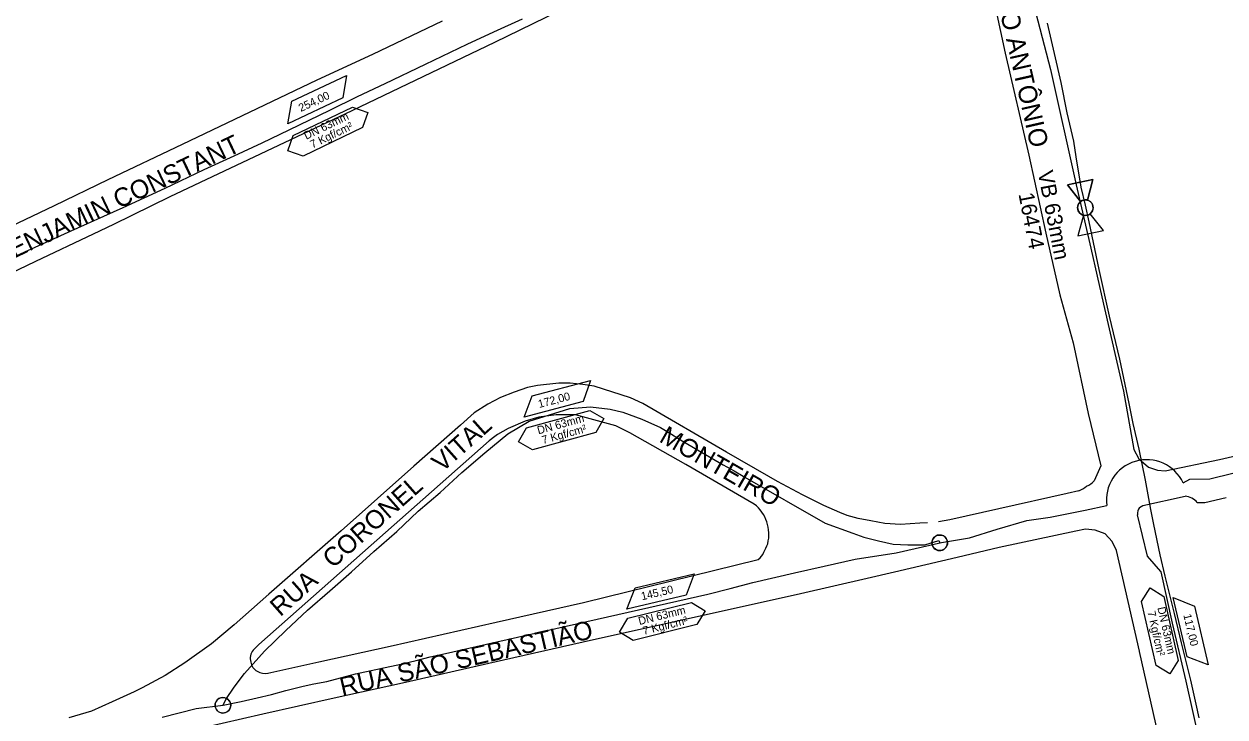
# Model space of a CAD drawing. Extents: x 656692 to 673945, y 7585994 to 7599066.
# Drawn here: x 669264.5 to 669731.5, y 7594792.1 to 7595061.7 of the extents above; entities that cross this region are included whole.
import ezdxf

# ---------------------------------------------------------------- set-up
doc = ezdxf.new("R2010")
doc.units = 0
for name, color, linetype in [('LOGRADOURO', 7, 'Continuous'), ('LOGRADOURO_TEXTO', 7, 'Continuous'), ('MEIO FIO', 7, 'Continuous'), ('SIMBOLO', 7, 'Continuous'), ('TEXTO', 7, 'Continuous'), ('TUBO_PEAD_GN_63', 7, 'Continuous'), ('VALVULA_PEAD_63', 7, 'Continuous')]:
    doc.layers.add(name, color=color, linetype=linetype)

# ---------------------------------------------------------------- blocks, each defined once
blk = doc.blocks.new('VALVULA_PEAD_DN_16')
at = {"layer": 'VALVULA_PEAD_63'}
for points in [[(-0.0374, 0.0187), (-0.1395, 0.0698), (-0.1395, -0.0698), (-0.0374, -0.0187)], [(-0.0374, -0.0187), (-0.1395, -0.0698), (-0.1395, 0.0698), (-0.0374, 0.0187)], [(0.0374, -0.0187), (0.1395, -0.0698), (0.1395, 0.0698), (0.0374, 0.0187)], [(0.0374, -0.0187), (0.1395, -0.0698), (0.1395, 0.0698), (0.0374, 0.0187)]]:
    blk.add_lwpolyline(points, dxfattribs=at)
blk.add_circle((0, 0), 0.0419, dxfattribs=at)
for start, end in [(90, 270), (153.43495, 206.56505), (270, 90), (333.43495, 26.56505)]:
    blk.add_arc((0, 0), 0.0419, start, end, dxfattribs=at)
blk = doc.blocks.new('INTERLIGACAO_9')
at = {"layer": 'SIMBOLO'}
blk.add_circle((0, 0), 4.19, dxfattribs=at)
for start, end in [(0, 180), (180, 0)]:
    blk.add_arc((0, 0), 4.19, start, end, dxfattribs=at)

msp = doc.modelspace()

# ---------------------------------------------------------------- linework, layer by layer
at = {"layer": 'LOGRADOURO'}
for points in [[(669640.93, 7595073.88), (669646.03, 7595050.36), (669655.15, 7595010.63), (669661.84, 7594980.32), (669667.19, 7594956.36), (669672.42, 7594937.7), (669678.3, 7594910.16), (669683.21, 7594889.86), (669682.72, 7594888.69), (669680.61, 7594884.04)], [(669656.29, 7595072.57), (669663.57, 7595043.93), (669673.62, 7594999.14), (669679.32, 7594974.48), (669684.28, 7594952.64), (669691.97, 7594918.87), (669696.07, 7594896.22), (669697.97, 7594892.59), (669701.74, 7594889.32), (669705.16, 7594888.08), (669708.21, 7594887.85), (669729.3, 7594892.29), (669751.27, 7594897.29)], [(669248.94, 7594959.78), (669269.02, 7594969.38), (669291.5, 7594980.11), (669299.37, 7594983.82), (669321.33, 7594994.56), (669368.21, 7595016.79), (669392.12, 7595028.1), (669447.53, 7595054.67), (669472.33, 7595066.7)], [(669427.03, 7595062.73), (669400.04, 7595049.85), (669378.39, 7595039.79), (669326.02, 7595014.86), (669297.06, 7595001.01), (669276.15, 7594990.99), (669264.78, 7594985.51), (669237.61, 7594972.69)], [(669615.82, 7594867.6), (669612.8, 7594867.48), (669605.3, 7594867.02), (669599.23, 7594867.38), (669593.78, 7594868.46), (669588.8, 7594869.39), (669584.6, 7594870.55), (669581.73, 7594871.6), (669575.47, 7594874.33), (669567.17, 7594878.51), (669557.44, 7594883.77), (669554.14, 7594885.64), (669537.62, 7594895.19), (669505.16, 7594914), (669500.28, 7594916.3), (669486.19, 7594920.76), (669481.8, 7594921.45), (669476.8, 7594921.95), (669472.42, 7594921.94), (669464.11, 7594921.01), (669460.26, 7594920.23), (669455.12, 7594918.48), (669449.75, 7594916.39), (669444.8, 7594913.75), (669439.55, 7594910.4), (669434.18, 7594905.59), (669416.1, 7594889.65), (669387.81, 7594864.55), (669359.66, 7594839.87), (669346.16, 7594828.01), (669337.43, 7594820.63), (669327.02, 7594813.22), (669319.35, 7594808.22), (669310.48, 7594803.43), (669307.3, 7594801.9), (669298.73, 7594797.99), (669290.79, 7594794.37), (669281.93, 7594791.77)], [(669674.58, 7594880.11), (669670.16, 7594878.99), (669643.56, 7594873.13), (669624.48, 7594868.83), (669620.03, 7594868.06)], [(669698.21, 7594817.66), (669693.85, 7594837.1), (669689.33, 7594856.84), (669687.6, 7594860.34), (669684.88, 7594863.31), (669681.01, 7594864.8), (669677.19, 7594865.24), (669673.45, 7594864.43), (669643.64, 7594858.01), (669627.31, 7594854.16), (669602.9, 7594848.43), (669592.29, 7594845.96), (669566.44, 7594840.05), (669507.54, 7594826.92), (669485.89, 7594822.11), (669450.98, 7594814.28), (669411.67, 7594805.33), (669385.13, 7594799.42), (669357.4, 7594793.19), (669325.77, 7594785.92)], [(669708.04, 7594766.52), (669709.08, 7594769.39), (669698.21, 7594817.63)]]:
    msp.add_lwpolyline(points, dxfattribs=at)
for centre, radius, start, end in [((669673.94, 7594889.94), 8.9, 294.5894, 318.4908), ((669668.63, 7594894.19), 15.28, 292.9029, 306.1388)]:
    msp.add_arc(centre, radius, start, end, dxfattribs=at)
at = {"layer": 'MEIO FIO'}
for p, q in [((669459.32, 7594907.16), (669452.8, 7594904.39)), ((669464.63, 7594908.73), (669459.32, 7594907.16)), ((669459.32, 7594907.16), (669459.32, 7594907.16)), ((669471.38, 7594909.71), (669464.63, 7594908.73)), ((669464.63, 7594908.73), (669464.63, 7594908.73)), ((669478.86, 7594909.59), (669471.38, 7594909.71)), ((669471.38, 7594909.71), (669471.38, 7594909.71)), ((669494.6, 7594905.43), (669478.86, 7594909.59)), ((669478.86, 7594909.59), (669478.86, 7594909.59)), ((669448.64, 7594902), (669447.5, 7594901.26)), ((669452.8, 7594904.39), (669448.64, 7594902)), ((669448.64, 7594902), (669448.64, 7594902)), ((669452.8, 7594904.39), (669452.8, 7594904.39)), ((669500.08, 7594902.62), (669494.6, 7594905.43)), ((669494.6, 7594905.43), (669494.6, 7594905.43)), ((669521.84, 7594890.3), (669500.08, 7594902.62)), ((669500.08, 7594902.62), (669500.08, 7594902.62)), ((669445.34, 7594899.5), (669422.93, 7594879.75)), ((669447.5, 7594901.26), (669445.34, 7594899.5)), ((669445.34, 7594899.5), (669445.34, 7594899.5)), ((669447.5, 7594901.26), (669447.5, 7594901.26)), ((669548.44, 7594874.96), (669521.84, 7594890.3)), ((669521.84, 7594890.3), (669521.84, 7594890.3)), ((669422.93, 7594879.75), (669396.15, 7594856.01)), ((669422.93, 7594879.75), (669422.93, 7594879.75)), ((669548.44, 7594874.96), (669548.44, 7594874.96)), ((669698.27, 7594873.59), (669699.48, 7594874.36)), ((669698.27, 7594873.59), (669698.27, 7594873.59)), ((669699.48, 7594874.36), (669715.97, 7594877.96)), ((669699.48, 7594874.36), (669699.48, 7594874.36)), ((669715.97, 7594877.96), (669715.97, 7594877.96)), ((669720.63, 7594875.49), (669723.65, 7594875.61)), ((669720.63, 7594875.49), (669720.63, 7594875.49)), ((669723.65, 7594875.61), (669731.96, 7594877.52)), ((669723.65, 7594875.61), (669723.65, 7594875.61)), ((669701.33, 7594854.74), (669697.5, 7594870.74)), ((669697.5, 7594870.74), (669697.5, 7594870.74)), ((669553.67, 7594859.51), (669553.67, 7594859.51)), ((669396.15, 7594856.01), (669355.77, 7594820.33)), ((669396.15, 7594856.01), (669396.15, 7594856.01)), ((669552.17, 7594856.21), (669552.17, 7594856.21)), ((669706.57, 7594848.67), (669701.33, 7594854.74)), ((669701.33, 7594854.74), (669701.33, 7594854.74)), ((669481.98, 7594836.64), (669549.96, 7594853.42)), ((669549.96, 7594853.42), (669549.96, 7594853.42)), ((669706.59, 7594848.58), (669706.57, 7594848.67)), ((669706.57, 7594848.67), (669706.57, 7594848.67)), ((669711.11, 7594828.66), (669706.59, 7594848.58)), ((669706.59, 7594848.58), (669706.59, 7594848.58)), ((669448.08, 7594829.05), (669481.98, 7594836.64)), ((669481.98, 7594836.64), (669481.98, 7594836.64)), ((669406.91, 7594819.73), (669448.08, 7594829.05)), ((669448.08, 7594829.05), (669448.08, 7594829.05)), ((669716.35, 7594806.03), (669711.11, 7594828.66)), ((669711.11, 7594828.66), (669711.11, 7594828.66)), ((669355.77, 7594820.33), (669353.54, 7594818.15)), ((669353.54, 7594818.15), (669353.54, 7594818.15)), ((669355.77, 7594820.33), (669355.77, 7594820.33)), ((669379.18, 7594813.54), (669406.91, 7594819.73)), ((669406.91, 7594819.73), (669406.91, 7594819.73)), ((669352.65, 7594813.47), (669352.65, 7594813.47)), ((669359.35, 7594809.14), (669379.18, 7594813.54)), ((669379.18, 7594813.54), (669379.18, 7594813.54)), ((669355.12, 7594809.91), (669355.12, 7594809.91)), ((669359.35, 7594809.14), (669359.35, 7594809.14)), ((669730.96, 7594740.8), (669716.35, 7594806.03)), ((669716.35, 7594806.03), (669716.35, 7594806.03))]:
    msp.add_line(p, q, dxfattribs=at)
for centre, radius, start, end in [((669538.88, 7594863.11), 15.22, 346.2937, 51.0814), ((669700.5, 7594871.46), 3.08, 136.2171, 193.4706), ((669715.77, 7594871.93), 6.03, 36.1643, 88.0741), ((669520.29, 7594872.62), 35.87, 332.7576, 338.5499), ((669546.84, 7594858.16), 5.68, 303.3067, 339.8239), ((669357.89, 7594814.9), 5.43, 143.2056, 195.2313), ((669357.63, 7594814.3), 5.05, 189.4184, 240.2714), ((669358.24, 7594814.99), 5.95, 238.4783, 280.8087)]:
    msp.add_arc(centre, radius, start, end, dxfattribs=at)
at = {"layer": 'SIMBOLO'}
for points in [[(669367.13, 7595012.37), (669369.2, 7595018.27), (669392.22, 7595029.33), (669398.12, 7595027.26), (669396.05, 7595021.36), (669373.03, 7595010.3), (669367.13, 7595012.37)], [(669456.78, 7594899.12), (669459.87, 7594904.56), (669484.5, 7594911.32), (669489.94, 7594908.23), (669486.84, 7594902.79), (669462.22, 7594896.03), (669456.78, 7594899.12)], [(669702.35, 7594842.39), (669707.65, 7594839.05), (669713.29, 7594814.15), (669709.96, 7594808.86), (669704.66, 7594812.19), (669699.02, 7594837.1), (669702.35, 7594842.39)], [(669495.99, 7594825.16), (669499.22, 7594830.51), (669524.01, 7594836.65), (669529.36, 7594833.42), (669526.13, 7594828.06), (669501.34, 7594821.92), (669495.99, 7594825.16)]]:
    msp.add_lwpolyline(points, dxfattribs=at)
at = {"layer": 'TEXTO'}
for points in [[(669368.58, 7595031.62), (669389.86, 7595041.59), (669388.45, 7595032.94), (669367.03, 7595022.91), (669368.58, 7595031.62)], [(669368.58, 7595031.62), (669389.87, 7595041.59), (669388.45, 7595032.94), (669367.04, 7595022.91), (669368.58, 7595031.62)], [(669462.07, 7594917.06), (669484.79, 7594923.06), (669481.86, 7594914.8), (669458.99, 7594908.77), (669462.07, 7594917.06)], [(669462.07, 7594917.06), (669484.79, 7594923.06), (669481.86, 7594914.8), (669458.99, 7594908.77), (669462.07, 7594917.06)], [(669502.18, 7594842.32), (669525.05, 7594847.74), (669521.91, 7594839.56), (669498.89, 7594834.11), (669502.18, 7594842.32)], [(669502.18, 7594842.32), (669525.05, 7594847.74), (669521.91, 7594839.57), (669498.9, 7594834.11), (669502.18, 7594842.32)], [(669719.56, 7594835.26), (669724.93, 7594812.38), (669716.76, 7594815.54), (669711.36, 7594838.57), (669719.56, 7594835.26)], [(669719.56, 7594835.26), (669724.93, 7594812.37), (669716.76, 7594815.54), (669711.36, 7594838.56), (669719.56, 7594835.26)]]:
    msp.add_lwpolyline(points, dxfattribs=at)
at = {"layer": 'TUBO_PEAD_GN_63'}
for points in [[(669260.22, 7594970.97), (669281.59, 7594980.72), (669303.1, 7594990.3), (669319.41, 7594997.82), (669334.54, 7595005.08), (669346.17, 7595010.4), (669357.1, 7595015.52), (669367.63, 7595020.49), (669383.44, 7595028.23), (669394.11, 7595033.47), (669404.93, 7595038.59), (669420.55, 7595046.07), (669436.76, 7595053.84), (669447.19, 7595058.67), (669458.25, 7595063.67)], [(669662.3, 7595062.03), (669665.01, 7595050.25), (669667.61, 7595038.87), (669670.01, 7595027.11), (669672.53, 7595016.08), (669673.48, 7595009.96), (669675.38, 7594998.21), (669677.08, 7594991.27), (669678.48, 7594984.67), (669682.46, 7594966.24), (669686.4, 7594948.02), (669690.44, 7594931.3), (669694.04, 7594914.08), (669695.69, 7594906.26), (669697.93, 7594896.33), (669700.48, 7594884.2), (669702.56, 7594872.8), (669703.67, 7594866.94), (669706.15, 7594855.21), (669708.06, 7594846.95), (669711.75, 7594832.31), (669714.42, 7594820.94), (669718.11, 7594806.48), (669720.07, 7594797.09), (669721.31, 7594791.75)], [(669715.23, 7594883.17), (669717.75, 7594884.68), (669725.53, 7594884.79), (669734.55, 7594887.01), (669742.89, 7594888.83), (669753.52, 7594891.42), (669762.6, 7594893.55), (669779.39, 7594897.23), (669794.07, 7594900.43), (669811.9, 7594904.5), (669829.06, 7594908.31), (669843.07, 7594911.41), (669856.57, 7594914.29), (669870.57, 7594917.76), (669884.79, 7594921.32), (669897.47, 7594923.92), (669907.73, 7594926.18), (669921.38, 7594929.39), (669933.64, 7594932.07), (669946.24, 7594934.98), (669961.89, 7594938.24)], [(669341.87, 7594796.71), (669342.9, 7594798.91), (669346.2, 7594803.77), (669350.22, 7594809.08), (669357.98, 7594817.73), (669366.24, 7594825.73), (669374.66, 7594833.61), (669383.34, 7594841.14), (669391.84, 7594848.57), (669400.48, 7594856.48), (669409.39, 7594864.3), (669417.71, 7594872.17), (669426.26, 7594879.5), (669434.67, 7594887.24), (669443.66, 7594894.91), (669452.62, 7594902.26), (669460.85, 7594907.14), (669476.74, 7594912.11), (669484.72, 7594912.76), (669492.37, 7594911.92), (669497.3, 7594910.63), (669504.65, 7594907.92), (669512.02, 7594904.67), (669515.17, 7594902.78), (669519.78, 7594899.92), (669524.84, 7594897.01), (669536.37, 7594890.25), (669540.59, 7594887.87), (669544.7, 7594885.4), (669575.95, 7594867.56), (669586.78, 7594863.61), (669591.04, 7594862.12), (669596.74, 7594860.61), (669602.47, 7594859.38), (669608.11, 7594859.13), (669614.71, 7594859.03), (669620.22, 7594860.77), (669620.6, 7594859.89)], [(669318.14, 7594792.08), (669331.45, 7594795.44), (669341.87, 7594796.71), (669348.91, 7594798.1), (669355.11, 7594799.51), (669360.7, 7594800.85), (669366.23, 7594802.43), (669373.08, 7594804.12), (669377.2, 7594805), (669382.25, 7594805.95), (669393.43, 7594808.89), (669411.06, 7594812.7), (669416.95, 7594814.14), (669422.44, 7594815.5), (669428.33, 7594816.87), (669440.25, 7594819.59), (669530.32, 7594839.95), (669539.02, 7594842.11), (669547.87, 7594844.37), (669564.13, 7594848.18), (669575.63, 7594850.74), (669587.63, 7594853.46), (669603.65, 7594855.91), (669621.17, 7594860.03), (669632.14, 7594861.85), (669642.91, 7594865.24), (669654.38, 7594868.55), (669663.47, 7594869.85), (669677.06, 7594872.53), (669685.5, 7594874.37)]]:
    msp.add_lwpolyline(points, dxfattribs=at)
msp.add_arc((669701.03, 7594876.52), 15.68, 25.1075, 187.8702, dxfattribs=at)

# ---------------------------------------------------------------- block references
at = {"layer": 'SIMBOLO', "xscale": 0.7229249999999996, "yscale": 0.7229249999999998, "rotation": 166.312122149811}
for p in [(669620.55, 7594859.88), (669341.82, 7594796.69)]:
    msp.add_blockref('INTERLIGACAO_9', p, dxfattribs=at)
at = {"layer": 'VALVULA_PEAD_63', "xscale": 72.29249999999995, "yscale": 72.29249999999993, "rotation": -78.18143432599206}
msp.add_blockref('VALVULA_PEAD_DN_16', (669677.17, 7594990.25), dxfattribs=at)
msp.add_blockref('VALVULA_PEAD_DN_16', (669677.17, 7594990.25), dxfattribs=at)
msp.add_blockref('VALVULA_PEAD_DN_16', (669677.17, 7594990.25), dxfattribs=at)

# ---------------------------------------------------------------- texts
for s, p in [('VB 63mm', (669658.63, 7595004.08)), ('16474', (669651.14, 7594995.55))]:
    msp.add_text(s, height=6, rotation=281.048).set_placement(p)
at = {"layer": 'LOGRADOURO_TEXTO'}
for s, rotation, p in [('RUA SANTO ANTÔNIO', 282.7896, (669633.25, 7595113.27)), ('RUA BENJAMIN CONSTANT', 25.3644, (669234.13, 7594957.84)), ('VITAL ', 41.619, (669427, 7594887.04)), ('MONTEIRO', 330.1567, (669511.06, 7594899.43)), ('CORONEL ', 41.619, (669384.56, 7594849.67)), ('RUA ', 41.619, (669364.12, 7594830.92)), ('RUA SÃO SEBASTIÃO', 12.954, (669388.17, 7594800.3))]:
    msp.add_text(s, height=7.2, rotation=rotation, dxfattribs=at).set_placement(p)
at = {"layer": 'TEXTO'}
for s, rotation, p in [('254,00', 25.0891, (669372.13, 7595027.43)), ('DN 63mm', 25.66, (669374.21, 7595016.63)), ('7 Kgf/cm²', 25.66, (669376.65, 7595013.22)), ('172,00', 14.7835, (669464.81, 7594912.3)), ('DN 63mm', 15.3544, (669464.51, 7594902.05)), ('7 Kgf/cm²', 15.3544, (669466.3, 7594898.26)), ('145,50', 13.3284, (669504.8, 7594837.49)), ('DN 63mm', 13.8993, (669503.78, 7594827.88)), ('7 Kgf/cm²', 282.775, (669701.28, 7594832.98)), ('DN 63mm', 282.775, (669705.15, 7594834.6)), ('117,00', 283.1976, (669715.25, 7594831.84)), ('7 Kgf/cm²', 13.8993, (669505.48, 7594824.05))]:
    msp.add_text(s, height=3.113, rotation=rotation, dxfattribs=at).set_placement(p)

doc.saveas('drawing.dxf')
